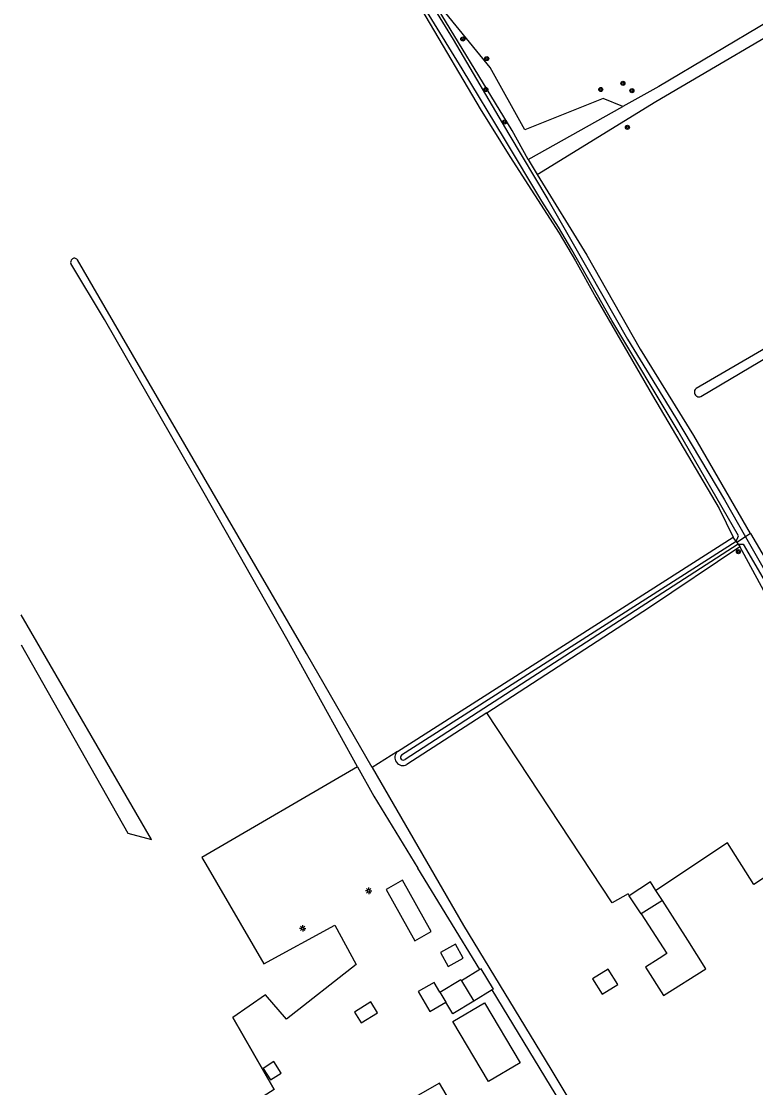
# Model space of a CAD drawing. Extents: x 140000 to 143000, y 403500 to 406000.
# Drawn here: x 140000 to 140143.8, y 404277.9 to 404486.5 of the extents above; entities that cross this region are included whole.
import ezdxf

# ---------------------------------------------------------------- set-up
doc = ezdxf.new("R2010")
doc.units = 0
for name, color, linetype in [('gg-afsc-draadraster', 7, 'Continuous'), ('gg-afsc-hekwerk', 7, 'Continuous'), ('gg-afsc-lijn draadraster', 7, 'Continuous'), ('gg-bbg-bassin', 7, 'Continuous'), ('gg-bbg-bijgebouw', 7, 'Continuous'), ('gg-bbg-gedigitaliseerde bijgebouw', 7, 'Continuous'), ('gg-bbg-hoofdgebouw', 7, 'Continuous'), ('gg-bbg-luifel en loopbrug', 7, 'Continuous'), ('gg-bbg-open loods', 7, 'Continuous'), ('gg-bbg-overig bouwwerk', 7, 'Continuous'), ('gg-knt-bronhoudergrens', 7, 'Continuous'), ('gg-kntw-bovenkant insteek waterloop', 7, 'Continuous'), ('gg-kntw-waterlijn', 7, 'Continuous'), ('gt-grn-groengrens', 7, 'Continuous'), ('gt-grn-vlakafsluiter', 7, 'Continuous'), ('gt-symb-boom', 7, 'Continuous'), ('gt-symb-lichtmast', 7, 'Continuous')]:
    doc.layers.add(name, color=color, linetype=linetype)

# ---------------------------------------------------------------- blocks, each defined once
blk = doc.blocks.new('gt0-BOOM')
at = {"layer": 'gt-symb-boom'}
for radius in [0.4, 0.2]:
    blk.add_circle((0, 0), radius, dxfattribs=at)
blk = doc.blocks.new('gt0-LMAST')
at = {"layer": 'gt-symb-lichtmast'}
for p, q in [((-0.18, 0.17), (-0.45, 0.44)), ((-0.01, 0.25), (-0.01, 0.62)), ((0.17, 0.17), (0.44, 0.44)), ((-0.26, 0), (-0.63, 0)), ((-0.18, -0.18), (-0.45, -0.45)), ((-0.01, -0.25), (-0.01, -0.63)), ((0.44, -0.45), (0.17, -0.18)), ((0.24, 0), (0.62, 0))]:
    blk.add_line(p, q, dxfattribs=at)
blk.add_circle((-0.01, 0), 0.25, dxfattribs=at)

msp = doc.modelspace()

# ---------------------------------------------------------------- linework, layer by layer
at = {"layer": 'gg-afsc-draadraster'}
msp.add_lwpolyline([(140169.37, 404334.63), (140143.42, 404317.61), (140138.27, 404325.75), (140124.26, 404316.46)], dxfattribs=at)
at = {"layer": 'gg-afsc-hekwerk'}
msp.add_line((140049.51, 404277.54), (140041.4, 404291.59), dxfattribs=at)
at = {"layer": 'gg-afsc-lijn draadraster'}
msp.add_lwpolyline([(140169.37, 404334.63), (140143.42, 404317.61), (140138.27, 404325.75), (140124.26, 404316.46)], dxfattribs=at)
at = {"layer": 'gg-bbg-bassin'}
msp.add_lwpolyline([(140084.48, 404290.81), (140090.71, 404294.51), (140097.68, 404282.77), (140091.46, 404279.07), (140084.48, 404290.81)], dxfattribs=at)
at = {"layer": 'gg-bbg-bijgebouw'}
for p, q in [((140125.53, 404314.52), (140121.34, 404311.87)), ((140086.18, 404298.79), (140088.57, 404294.78)), ((140081.94, 404296.57), (140083.12, 404294.6))]:
    msp.add_line(p, q, dxfattribs=at)
for points in [[(140121.34, 404311.87), (140126.38, 404304.11), (140124.9, 404303.18), (140122.2, 404301.47), (140125.73, 404295.9), (140134, 404301.15), (140130.48, 404306.71), (140125.53, 404314.52)], [(140081.94, 404296.57), (140086.04, 404299.02), (140086.18, 404298.79)], [(140088.57, 404294.78), (140084.47, 404292.33), (140083.12, 404294.6)]]:
    msp.add_lwpolyline(points, dxfattribs=at)
at = {"layer": 'gg-bbg-gedigitaliseerde bijgebouw'}
msp.add_lwpolyline([(140113.69, 404296.16), (140116.78, 404298.08), (140114.91, 404301.09), (140111.82, 404299.17), (140113.69, 404296.16)], dxfattribs=at)
at = {"layer": 'gg-bbg-hoofdgebouw'}
msp.add_lwpolyline([(140093.94, 404256.9), (140090.53, 404262.73), (140088.17, 404261.36), (140081.41, 404272.99), (140084.28, 404274.65), (140081.88, 404278.79), (140073.37, 404273.93), (140083.47, 404256.59), (140085.98, 404252.27), (140093.94, 404256.9)], dxfattribs=at)
at = {"layer": 'gg-bbg-luifel en loopbrug'}
for points in [[(140074.64, 404318.48), (140071.41, 404316.68), (140077.03, 404306.64), (140080.26, 404308.45), (140074.64, 404318.48)], [(140048.78, 404279.39), (140050.87, 404280.74), (140049.42, 404282.99), (140047.33, 404281.63), (140048.78, 404279.39)]]:
    msp.add_lwpolyline(points, dxfattribs=at)
at = {"layer": 'gg-bbg-open loods'}
for p, q in [((140121.34, 404311.87), (140119.02, 404315.43)), ((140125.53, 404314.52), (140124.26, 404316.46))]:
    msp.add_line(p, q, dxfattribs=at)
msp.add_lwpolyline([(140124.26, 404316.46), (140123.18, 404318.13), (140119.02, 404315.43)], dxfattribs=at)
at = {"layer": 'gg-bbg-overig bouwwerk'}
for p, q in [((140089.79, 404300.97), (140086.18, 404298.79)), ((140092.2, 404297.01), (140088.57, 404294.78))]:
    msp.add_line(p, q, dxfattribs=at)
for points in [[(140086.54, 404303.23), (140085.01, 404305.97), (140082.04, 404304.31), (140083.58, 404301.57), (140086.54, 404303.23)], [(140092.2, 404297.01), (140092.44, 404297.16), (140090.04, 404301.12), (140089.79, 404300.97)], [(140081.94, 404296.57), (140080.8, 404298.49), (140077.72, 404296.72), (140080, 404292.81), (140083.12, 404294.6)], [(140066.52, 404290.55), (140069.72, 404292.54), (140068.4, 404294.67), (140065.2, 404292.67), (140066.52, 404290.55)]]:
    msp.add_lwpolyline(points, dxfattribs=at)
at = {"layer": 'gg-knt-bronhoudergrens'}
msp.add_line((140073.68, 404343.65), (140068.71, 404340.51), dxfattribs=at)
for points in [[(140000, 404364.5), (140020.88, 404327.67), (140025.51, 404326.42), (140000, 404370.42)], [(140119.02, 404315.43), (140118.78, 404315.82), (140115.65, 404314.02), (140091.12, 404351.24)], [(140065.82, 404340.67), (140035.36, 404322.9), (140036.11, 404321.61), (140047.5, 404302.08), (140061.38, 404309.66), (140065.57, 404301.98), (140051.91, 404291.3), (140047.83, 404296.05), (140041.4, 404291.59), (140049.51, 404277.54), (140040.38, 404271.7), (140048.26, 404257.93), (140048.58, 404257.56)]]:
    msp.add_lwpolyline(points, dxfattribs=at)
at = {"layer": 'gg-kntw-bovenkant insteek waterloop'}
for p, q in [((140099.25, 404459.5), (140117.74, 404469.82)), ((140073.68, 404343.65), (140139.4, 404385.56)), ((140091.12, 404351.24), (140075.51, 404341.14)), ((140089.79, 404300.97), (140077.62, 404320.83))]:
    msp.add_line(p, q, dxfattribs=at)
for points in [[(140000, 404570.83), (140001.6, 404571.79), (140021.68, 404584.01), (140022.39, 404584.24), (140022.92, 404583.93), (140031.36, 404569.01), (140046.29, 404543.32), (140051.06, 404535.89), (140064.26, 404512.41), (140079.19, 404487.4), (140089.86, 404469.4), (140095.67, 404460.05), (140105.29, 404445.08), (140108.52, 404439.64), (140112.5, 404432.45), (140123.59, 404413.29), (140136.64, 404391.18), (140139.4, 404385.56)], [(140213.92, 404526.55), (140178.63, 404505.76), (140124.8, 404473.76), (140117.74, 404469.82)], [(140101.01, 404456.54), (140124.22, 404470.82), (140188.34, 404508.42), (140215.22, 404525.11)], [(140099.25, 404459.5), (140096.07, 404465.15), (140079.08, 404493.12)], [(140225.21, 404469.31), (140212.81, 404461.93), (140175.77, 404440.04), (140132.12, 404414.69)], [(140133.02, 404413.08), (140182.74, 404442.58), (140226.01, 404468.08)], [(140101.01, 404456.54), (140110.7, 404440.75), (140121.15, 404422.39), (140131.58, 404405.48), (140142.7, 404386.32), (140142.73, 404386.28)], [(140065.82, 404340.67), (140052, 404365.68), (140035.83, 404394.16), (140016.27, 404428.17), (140009.72, 404439.11)], [(140068.71, 404340.51), (140055.83, 404362.82), (140038.98, 404391.74), (140016.44, 404430.53), (140011.01, 404439.84)], [(140142.73, 404386.28), (140151.86, 404370.86), (140162.6, 404352.35), (140171.95, 404337.24), (140179.1, 404324.93), (140190, 404307.87)], [(140091.12, 404351.24), (140123.02, 404371.86), (140140.65, 404383.77)], [(140169.37, 404334.63), (140159.42, 404351.09), (140152.38, 404363.75), (140145.37, 404375.11), (140140.65, 404383.77)], [(140065.82, 404340.67), (140069.01, 404334.88), (140077.62, 404320.83)], [(140068.71, 404340.51), (140086.56, 404309.64), (140103.69, 404281.53), (140116.83, 404259.53)], [(140115.39, 404258.91), (140115.04, 404259.49), (140092.2, 404297.01)]]:
    msp.add_lwpolyline(points, dxfattribs=at)
for centre, radius, start, end in [((140010.4, 404439.41), 0.749, 135.7896, 203.5025), ((140010.4, 404439.41), 0.746, 35.6396, 135.6246), ((140132.72, 404413.96), 0.94, 129.4074, 194.083), ((140132.71, 404413.97), 0.938, 194.2265, 289.0427), ((140074.69, 404342.47), 1.56, 130.8319, 301.3722)]:
    msp.add_arc(centre, radius, start, end, dxfattribs=at)
at = {"layer": 'gg-kntw-waterlijn'}
msp.add_line((140139.98, 404384.74), (140074.41, 404342.93), dxfattribs=at)
for points in [[(140000, 404574.32), (140007.18, 404578.78), (140021.45, 404587.15), (140022.38, 404587.37), (140022.99, 404587.16), (140024.47, 404585.64), (140026.4, 404582.58), (140047.33, 404546.37), (140058.33, 404527.8), (140065.19, 404516.46), (140073.04, 404501.68), (140084.56, 404482.98), (140095.43, 404464.43), (140103.07, 404451.63), (140111.2, 404437.49), (140118.7, 404424.34), (140128.06, 404408.99), (140137.68, 404392.86), (140141.78, 404385.66)], [(140139.98, 404384.74), (140140.42, 404385.84), (140128.61, 404406.31), (140115.61, 404427.98), (140107.79, 404441.79), (140105.18, 404446.23), (140101.89, 404451.35), (140094.63, 404463.54), (140086.3, 404477.2), (140079.86, 404487.68), (140071.89, 404500.45), (140065.4, 404511.89), (140059.19, 404522.47), (140053.43, 404532.72), (140049.47, 404539.36), (140043.66, 404548.49), (140034.52, 404565.33), (140025.54, 404581.03), (140023.16, 404584.92), (140022.47, 404585.43), (140021.61, 404585.24), (140017.78, 404583.22), (140000, 404572.14)], [(140141.78, 404385.66), (140148.28, 404374.23), (140168.27, 404339.98), (140171.27, 404335.11), (140178.62, 404323.9), (140189.15, 404307.3), (140189.59, 404306.82), (140189.93, 404306.77), (140190.47, 404307.11)], [(140140.33, 404384.23), (140090.58, 404352.08), (140075.17, 404342.11)], [(140140.33, 404384.23), (140141.35, 404384.24), (140152.44, 404365.23), (140159.79, 404352.47), (140161.08, 404350.09), (140165.01, 404343.38), (140177.26, 404324.65), (140188.97, 404305.53), (140189.36, 404305.13), (140189.66, 404305.28), (140190.7, 404306.15), (140190.96, 404306.32)]]:
    msp.add_lwpolyline(points, dxfattribs=at)
msp.add_arc((140074.79, 404342.53), 0.557, 133.3035, 312.2605, dxfattribs=at)
at = {"layer": 'gt-grn-groengrens'}
msp.add_lwpolyline([(140117.74, 404469.82), (140113.89, 404471.38), (140098.55, 404465.3), (140091.8, 404477.47), (140079.08, 404493.12)], dxfattribs=at)
at = {"layer": 'gt-grn-vlakafsluiter'}
for p, q in [((140099.25, 404459.5), (140101.01, 404456.54)), ((140141.78, 404385.66), (140140.1, 404384.56)), ((140142.73, 404386.28), (140141.78, 404385.66)), ((140139.98, 404384.74), (140139.4, 404385.56)), ((140140.1, 404384.56), (140140.33, 404384.23)), ((140140.33, 404384.23), (140140.65, 404383.77))]:
    msp.add_line(p, q, dxfattribs=at)
msp.add_lwpolyline([(140140.1, 404384.56), (140140.08, 404384.59), (140139.98, 404384.74)], dxfattribs=at)

# ---------------------------------------------------------------- block references
at = {"layer": 'gt-symb-boom'}
for p in [(140086.44, 404483.05), (140091.13, 404479.21), (140090.95, 404473.16), (140113.45, 404473.16), (140117.78, 404474.37), (140119.55, 404472.94), (140094.62, 404466.81), (140118.66, 404465.77), (140140.39, 404382.74)]:
    msp.add_blockref('gt0-BOOM', p, dxfattribs=at)
at = {"layer": 'gt-symb-lichtmast'}
for p in [(140068.02, 404316.4), (140055.1, 404309.05)]:
    msp.add_blockref('gt0-LMAST', p, dxfattribs=at)

doc.saveas('drawing.dxf')
